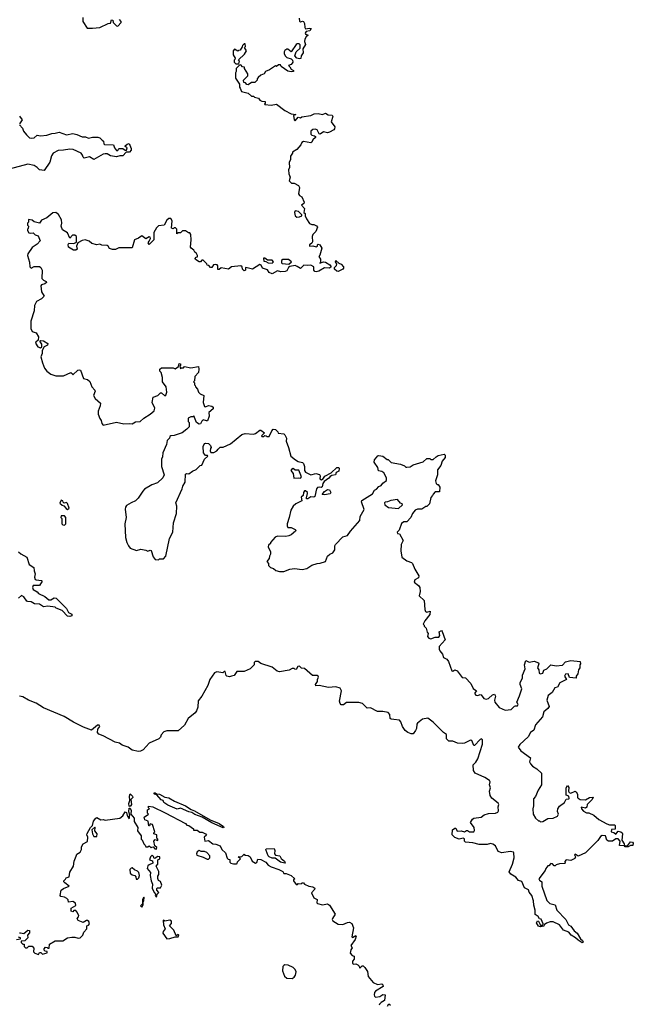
# Model space of a CAD drawing. Extents: x 2106670 to 2323771, y 35271 to 224896.
# Tile 389 of 419: x 2271396 to 2277273, y 186593 to 196023. Entities that reach past the tile are written whole.
import ezdxf

# ---------------------------------------------------------------- set-up
doc = ezdxf.new("R2010")
doc.units = 0

msp = doc.modelspace()

# ---------------------------------------------------------------- linework, layer by layer
at = {"layer": '0CON20XD'}
for points in [[(2272000, 196045), (2272000, 196005), (2272043, 195943), (2272095, 195940), (2272165, 195947.5), (2272245, 195987.5), (2272265, 195990), (2272275, 196020), (2272288.3, 196018.3), (2272290, 195995), (2272323.1, 195963.1), (2272335, 195962), (2272367.5, 195995), (2272367.5, 196005), (2272353.3, 196023.3)], [(2274074.2, 196035.8), (2274075, 196007.5), (2274085, 196002.5), (2274105, 196009.4), (2274115.4, 196005.4), (2274123.9, 195985), (2274126.8, 195946.8), (2274135, 195936), (2274172.5, 195942.5), (2274187.5, 195937.5), (2274175, 195917.5), (2274140, 195910), (2274130, 195895), (2274135, 195883.3), (2274160, 195875), (2274140, 195860), (2274126, 195835), (2274123.9, 195813.9), (2274132.5, 195785), (2274108.8, 195745), (2274111.2, 195705), (2274093.3, 195675), (2274089.3, 195650.7), (2274075, 195647.5), (2274050, 195655), (2274030, 195675), (2274043.3, 195715), (2274081.4, 195748.6), (2274082, 195782), (2274071.7, 195791.7), (2274055, 195792.5), (2274045, 195784.2), (2273996.1, 195713.9), (2273965, 195739.2), (2273955, 195740.8), (2273935, 195727.5), (2273928.2, 195715), (2273928.8, 195695), (2273942, 195672), (2273955, 195660.8), (2273995, 195648.8), (2274008.8, 195635), (2274013.3, 195615), (2274006.7, 195605), (2273995, 195593.3), (2273970, 195585), (2273985, 195572.5), (2273995, 195547.5), (2274017.5, 195535), (2274020, 195525), (2273997, 195523), (2273965, 195530), (2273900, 195575), (2273895, 195590), (2273875, 195590), (2273857, 195573), (2273845, 195580), (2273788.3, 195541.7), (2273750, 195525), (2273736.7, 195503.3), (2273705, 195490), (2273681.7, 195468.3), (2273670, 195455), (2273670, 195445), (2273648.3, 195421.7), (2273615, 195420), (2273585, 195400), (2273571.7, 195401.7), (2273558.3, 195418.3), (2273541.7, 195421.7), (2273540, 195445), (2273580, 195485), (2273580, 195505), (2273550, 195555), (2273548.3, 195568.3), (2273531.7, 195571.7), (2273515, 195590), (2273501.7, 195588.3), (2273470, 195555), (2273470, 195525), (2273462.5, 195515), (2273463, 195463), (2273500, 195405), (2273500, 195375), (2273508.3, 195368.3), (2273520, 195335), (2273585, 195320), (2273615, 195290), (2273635, 195290), (2273645, 195280), (2273685, 195270), (2273695, 195252.5), (2273715, 195242.5), (2273748.3, 195238.3), (2273747.5, 195222.5), (2273740, 195215), (2273745, 195210), (2273805, 195202.5), (2273855, 195212.5), (2273935, 195152.5), (2273995, 195122.5), (2274040, 195115), (2274020, 195105), (2274024.5, 195065), (2274035, 195054.4), (2274065, 195090), (2274085, 195082.5), (2274097.5, 195092.5), (2274183.9, 195106.1), (2274217.5, 195122.5), (2274255, 195123.1), (2274295, 195114.3), (2274325, 195128.8), (2274351.2, 195111.2), (2274387.8, 195107.8), (2274394, 195094), (2274380, 195045), (2274413.8, 194995), (2274412.3, 194977.7), (2274405, 194968.8), (2274365, 194944.3), (2274345, 194940), (2274305, 194947.5), (2274275, 194927.5), (2274265, 194930), (2274245, 194969.2), (2274225.4, 194975.4), (2274205, 194972.2), (2274185.7, 194955), (2274185, 194926.7), (2274195, 194917.5), (2274221.2, 194911.2), (2274230, 194905), (2274230, 194895), (2274205, 194872.5), (2274195, 194850), (2274185, 194843.3), (2274115, 194856.7), (2274097.5, 194845), (2274087.5, 194825), (2274049.3, 194780.7), (2274010, 194755), (2274010, 194745), (2273990, 194715), (2273990, 194685), (2273977.5, 194655), (2273981.7, 194608.3), (2273970, 194585), (2273972.5, 194545), (2273987.5, 194515), (2273978.3, 194478.3), (2273998.3, 194458.3), (2274025, 194457.5), (2274067.5, 194435), (2274077.5, 194415), (2274068, 194355), (2274075, 194340), (2274097.5, 194325), (2274120, 194275), (2274116.4, 194263.6), (2274096.7, 194245), (2274122.5, 194215), (2274117, 194177), (2274130, 194165), (2274130, 194145), (2274142.5, 194115), (2274172.1, 194072.1), (2274195, 194061.2), (2274215, 194062.5), (2274239.3, 194049.3), (2274247.5, 194035), (2274233.8, 193995), (2274203.1, 193965), (2274198.1, 193945), (2274200, 193895), (2274195, 193883.3), (2274171.2, 193865), (2274172.5, 193855), (2274205, 193856.7), (2274235, 193847.5), (2274247.5, 193852.5), (2274247.5, 193865), (2274255, 193872.5), (2274272.5, 193865), (2274290, 193835), (2274271.7, 193768.3), (2274260, 193755), (2274278.3, 193728.3), (2274278.3, 193701.7), (2274271.7, 193691.7), (2274305, 193703.8), (2274325, 193700), (2274367.5, 193675), (2274380, 193655), (2274365, 193643.3), (2274314.2, 193645.8), (2274260, 193615), (2274235, 193609.2), (2274222.2, 193612.2), (2274215, 193622.5), (2274214, 193655), (2274185, 193672), (2274155, 193668), (2274117.5, 193672.5), (2274085, 193640), (2274055, 193658.8), (2274035, 193668.8), (2273985, 193660), (2273971.5, 193648.5), (2273955, 193617.5), (2273939.6, 193610.5), (2273897, 193607), (2273865, 193616.2), (2273815, 193590), (2273785, 193602.5), (2273768.3, 193628.3), (2273721.9, 193641.9), (2273710.3, 193670.3), (2273695, 193678.6), (2273627.5, 193632.5), (2273562, 193648), (2273557.5, 193645), (2273560, 193625), (2273545, 193618.8), (2273530, 193635), (2273527.5, 193655), (2273515, 193666.2), (2273425, 193656.7), (2273395, 193632.5), (2273325, 193646.7), (2273308.3, 193631.7), (2273295, 193630), (2273293.3, 193665), (2273286.7, 193675), (2273275, 193678), (2273254, 193676), (2273235, 193650), (2273225, 193650), (2273208.3, 193668.3), (2273191.7, 193671.7), (2273190, 193685), (2273155, 193720), (2273141.7, 193718.3), (2273127, 193703), (2273115, 193702.5), (2273080, 193725), (2273077.5, 193735), (2273085, 193747.5), (2273098.3, 193751.7), (2273100, 193765), (2273090, 193785), (2273072.5, 193795), (2273063.3, 193815), (2273037.5, 193835), (2273033.3, 193845), (2273040, 193915), (2273037, 193967), (2273025, 193980), (2273011.7, 193981.7), (2272985, 194000), (2272955, 194000), (2272935, 193980), (2272915, 193980), (2272901.7, 193971.7), (2272900, 194015), (2272888.3, 194028.3), (2272875, 194030), (2272865, 194020), (2272850, 194025), (2272856.7, 194095), (2272845, 194120), (2272825, 194117.5), (2272805, 194102.5), (2272780, 194055), (2272725, 194050), (2272705, 194030), (2272680, 193985), (2272682.5, 193915), (2272635, 193870), (2272627.5, 193885), (2272635, 193900), (2272648.3, 193928.3), (2272645, 193940), (2272635, 193942.5), (2272605, 193923.8), (2272565, 193952.5), (2272535, 193928.8), (2272495.6, 193914.4), (2272475, 193836.7), (2272345, 193836.7), (2272315, 193822.5), (2272285, 193822.5), (2272255, 193830), (2272242.5, 193855), (2272235, 193858.8), (2272181.7, 193861.7), (2272163, 193873), (2272135, 193867.5), (2272088.3, 193878.3), (2272062.5, 193902.5), (2272023.9, 193913.9), (2271995, 193909.2), (2271953.9, 193886.1), (2271940, 193855), (2271945.7, 193824.3), (2271935, 193814.3), (2271912.5, 193815), (2271864.5, 193844.5), (2271860, 193870), (2271866.7, 193883.3), (2271915, 193880.6), (2271938.8, 193891.2), (2271940.8, 193945), (2271925, 193958.1), (2271902.1, 193957.9), (2271875, 193930), (2271855, 193980), (2271805, 194010), (2271793.3, 194045), (2271800, 194075), (2271795.9, 194105.9), (2271768.3, 194158.3), (2271743, 194177), (2271715, 194173.3), (2271655, 194123.8), (2271605, 194101.2), (2271585, 194073.3), (2271536, 194086), (2271515, 194103.8), (2271481.7, 194108.3), (2271480, 194085), (2271470, 194075), (2271470, 194055), (2271480, 194045), (2271477, 194023), (2271470, 194015), (2271472.5, 194005), (2271485, 193982.5), (2271495, 193977.5), (2271525, 193982.5), (2271545, 193963.3), (2271571.7, 193951.7), (2271592.5, 193905), (2271565, 193872.5), (2271515, 193842.5), (2271475, 193780), (2271472.5, 193765), (2271491.7, 193701.7), (2271492.5, 193655), (2271505, 193642.5), (2271535, 193657.5), (2271585, 193657.5), (2271598.3, 193648.3), (2271612.5, 193625), (2271607.5, 193545), (2271625, 193527.5), (2271650, 193515), (2271652.5, 193505), (2271637.7, 193492.3), (2271606, 193484), (2271600, 193475), (2271606, 193415), (2271631.2, 193375), (2271605, 193350), (2271557, 193323), (2271537.5, 193285), (2271533.3, 193235), (2271504, 193135), (2271503.3, 193065), (2271516.7, 193036.7), (2271553, 193023), (2271576.7, 192985), (2271572.5, 192955), (2271550, 192935), (2271548.8, 192925), (2271570.7, 192890.7), (2271595, 192880), (2271608.8, 192891.2), (2271608, 192915), (2271590, 192945), (2271595, 192950), (2271625, 192946.2), (2271665, 192920), (2271662.5, 192905), (2271630.7, 192889.3), (2271610, 192855), (2271612.5, 192825), (2271600, 192795), (2271613.3, 192735), (2271633.9, 192683.9), (2271657.5, 192655), (2271695, 192626.7), (2271741.7, 192611.7), (2271770.7, 192610.7)], [(2273495, 195600), (2273500, 195625), (2273491.7, 195638.3), (2273548.3, 195691.7), (2273570, 195725), (2273550, 195755), (2273560, 195765), (2273555, 195790), (2273545, 195790), (2273530, 195775), (2273528.3, 195761.7), (2273508.3, 195731.7), (2273491.7, 195728.3), (2273485, 195720), (2273455, 195740), (2273440, 195725), (2273440, 195685), (2273460, 195655), (2273458.3, 195641.7), (2273450, 195635), (2273450, 195615), (2273465, 195600), (2273495, 195600)], [(2271393.5, 195015), (2271423.6, 194983.6), (2271434.3, 194954.3), (2271460.7, 194920.7), (2271491.7, 194891.7), (2271507.7, 194887.7), (2271535, 194892), (2271563.9, 194916.1), (2271595, 194910.8), (2271655, 194916.2), (2271705, 194934.2), (2271735, 194934.4), (2271775, 194945.7), (2271845, 194918.8), (2271905, 194933.8), (2271945, 194924.3), (2271995, 194899.4), (2272025, 194899.4), (2272055, 194889.4), (2272095, 194898), (2272145, 194897.5), (2272165, 194890), (2272185, 194867.5), (2272200, 194860), (2272201.2, 194835), (2272208.3, 194828.3), (2272295.5, 194825.6), (2272304.1, 194794.1), (2272325, 194770), (2272335, 194770), (2272345, 194787.5), (2272385, 194787.5), (2272405, 194772.5), (2272418.3, 194771.7), (2272426.2, 194795), (2272407.5, 194807.5), (2272406.7, 194815), (2272425, 194831.2), (2272445, 194836.2), (2272465, 194787.5), (2272465, 194773.3), (2272447.5, 194755), (2272415, 194752.5), (2272385, 194718.8), (2272355, 194720), (2272325, 194710), (2272305, 194711.2), (2272265, 194718.8), (2272235, 194736.7), (2272215, 194738.8), (2272195, 194733.8), (2272107.5, 194682.5), (2272065, 194710.8), (2272015, 194697.5), (2272004.6, 194704.7), (2271998.1, 194725), (2271983.5, 194743.5), (2271909.5, 194779.5), (2271875, 194782.6), (2271815, 194774.7), (2271765, 194769.2), (2271715.5, 194744.5), (2271700.4, 194719.6), (2271685, 194658), (2271631.3, 194578.7), (2271586.7, 194585), (2271565, 194607.1), (2271535.4, 194625.3), (2271475, 194640.4), (2271295, 194590.5)], [(2271395, 195100), (2271420, 195065), (2271393.7, 195026.3)], [(2274050.6, 194130.6), (2274075, 194134.2), (2274097.5, 194145), (2274097.5, 194155), (2274066.4, 194186.4), (2274035, 194191.4), (2274026.9, 194175), (2274035, 194143.8), (2274050.6, 194130.6)], [(2273815, 193692), (2273828, 193705), (2273815, 193720), (2273768.8, 193718.8), (2273745, 193739.2), (2273731.7, 193738.3), (2273735, 193710), (2273755, 193707.5), (2273775, 193694.2), (2273815, 193692)], [(2273975, 193680.8), (2273998.8, 193705), (2273971.2, 193725), (2273915, 193725.7), (2273904.2, 193715.8), (2273903.9, 193693.9), (2273909.3, 193689.3), (2273975, 193680.8)], [(2274445, 193612.5), (2274433, 193613), (2274410, 193635), (2274411.7, 193648.3), (2274431.7, 193668.3), (2274432.5, 193685), (2274420, 193705), (2274425, 193716.7), (2274451.7, 193691.7), (2274475, 193680), (2274496.7, 193655), (2274497, 193643), (2274490, 193635), (2274445, 193612.5)], [(2271770.7, 192610.7), (2271815, 192613.3), (2271885, 192642.5), (2271902.5, 192632.5), (2271905, 192620), (2271953.9, 192666.1), (2271965, 192670), (2271977.5, 192665), (2272006, 192586), (2272045.6, 192575.6), (2272068.3, 192558.3), (2272087.5, 192505), (2272116.2, 192475), (2272118, 192465), (2272102.5, 192425), (2272120, 192395), (2272168.8, 192348.8), (2272168, 192325), (2272147.5, 192275), (2272147.5, 192245), (2272163, 192203), (2272177.5, 192185), (2272182.5, 192155), (2272195, 192140), (2272325, 192168.8), (2272395, 192153.3), (2272445, 192156.7), (2272475, 192152), (2272505, 192170), (2272548.8, 192175), (2272585, 192206.7), (2272646.4, 192243.6), (2272683, 192277), (2272691.7, 192301.7), (2272666.1, 192356.1), (2272675, 192406.7), (2272720, 192425), (2272745, 192450), (2272755, 192450), (2272785, 192420), (2272795, 192427.5), (2272805.8, 192455), (2272798, 192505), (2272762.5, 192555), (2272762.5, 192595), (2272750, 192645), (2272740, 192655), (2272740, 192675), (2272755, 192687.5), (2272865, 192687.5), (2272885, 192680), (2272918.3, 192701.7), (2272925, 192730), (2272937, 192727), (2272937.5, 192712.5), (2272930, 192705), (2272935, 192680), (2272941.7, 192688.3), (2272965, 192690), (2272975, 192700), (2273035, 192687.5), (2273110, 192700), (2273113.3, 192675), (2273107.5, 192645), (2273073, 192607), (2273070, 192565), (2273060, 192555), (2273070, 192545), (2273070, 192525), (2273078.3, 192518.3), (2273080, 192505), (2273100, 192485), (2273110, 192455), (2273125, 192440), (2273160, 192425), (2273153.6, 192356.4), (2273165, 192317.5), (2273175, 192313.8), (2273205, 192326.2), (2273235, 192322), (2273250.7, 192310.7), (2273250, 192295), (2273208.3, 192261.7), (2273211.2, 192225), (2273195, 192182.5), (2273185, 192180), (2273155, 192190), (2273141.3, 192178.7), (2273127.7, 192152.3), (2273115, 192147.5), (2273090, 192165), (2273065, 192230), (2273055, 192220), (2273035, 192220), (2273010, 192205), (2273010, 192175), (2273020, 192165), (2273020, 192125), (2272998.3, 192101.7), (2272953.9, 192066.1), (2272875, 192040), (2272845, 192037.5), (2272835, 192030), (2272830, 192015), (2272808.3, 191991.7), (2272802.5, 191955), (2272766.7, 191875), (2272762.5, 191835), (2272753.3, 191815), (2272753.9, 191743.9), (2272778.8, 191665), (2272768.8, 191635), (2272715, 191586.2), (2272662.3, 191567.7), (2272592.5, 191525), (2272575, 191507.5), (2272531.2, 191438.8), (2272505, 191416.2), (2272465, 191396.7), (2272420.7, 191369.3), (2272410, 191355), (2272407.5, 191335), (2272416.2, 191256.2), (2272404, 191195), (2272410, 191065), (2272422.5, 191015), (2272437.5, 190985), (2272455, 190962.5), (2272515, 190937.5), (2272555, 190952.5), (2272605, 190942.5), (2272625, 190932.5), (2272645, 190942.5), (2272655, 190940), (2272675, 190880), (2272695, 190852.5), (2272725, 190850), (2272735, 190860), (2272775, 190860), (2272797.5, 190885), (2272830, 191055), (2272863.3, 191115), (2272868.8, 191205), (2272896.7, 191295), (2272900, 191365), (2272892.5, 191395), (2272951.7, 191528.3), (2272957.5, 191555), (2272982.5, 191595), (2272985, 191670), (2272995, 191677.5), (2273017, 191673), (2273051.7, 191698.3), (2273086.1, 191713.9), (2273125, 191752.5), (2273140, 191755), (2273167.5, 191815), (2273198.3, 191841.7), (2273195, 191850), (2273175, 191850), (2273157.5, 191875), (2273153.3, 191935), (2273165, 191962.5), (2273175, 191967.5), (2273205, 191962.5), (2273222.5, 191945), (2273230, 191925), (2273223, 191917), (2273220, 191895), (2273228.3, 191878.3), (2273255, 191877.5), (2273285, 191892.5), (2273298.3, 191908.3), (2273315, 191927.5), (2273345, 191930), (2273415, 191960), (2273525, 192050), (2273555, 192060), (2273635, 192052.5), (2273655, 192060), (2273695, 192092.5), (2273705, 192092.5), (2273740, 192065), (2273711.7, 192038.3), (2273715, 192030), (2273735, 192030), (2273745, 192040), (2273758.3, 192038.3), (2273765, 192030), (2273785, 192030), (2273810, 192085), (2273825, 192100), (2273845, 192097.5), (2273870, 192075), (2273871.7, 192061.7), (2273925, 192056.7), (2273935, 192047.5), (2273952.5, 192015), (2273947.5, 191985), (2273971.2, 191925), (2273993, 191843), (2274036.4, 191806.4), (2274065, 191791.2), (2274105, 191783.3), (2274115, 191773.3), (2274124.3, 191745), (2274122.9, 191705), (2274135, 191689.1), (2274185, 191664.4), (2274234, 191676), (2274266.3, 191666.3), (2274274.2, 191655), (2274271.9, 191625), (2274285.5, 191614.4), (2274299.1, 191620.9), (2274318.1, 191651.9), (2274378.6, 191681.4), (2274435, 191733.3), (2274453, 191733), (2274457.5, 191725), (2274451.7, 191698.3), (2274427.5, 191685), (2274420, 191665), (2274385, 191658.8), (2274370.7, 191649.3), (2274357.8, 191632.2), (2274311.3, 191598.7), (2274299.5, 191580.5), (2274291.7, 191548.3), (2274285, 191543.3), (2274266.4, 191546.4), (2274247.9, 191542.1), (2274238.8, 191531.2), (2274224.3, 191455.7), (2274215, 191450.8), (2274185, 191454.2), (2274155, 191433.8), (2274143.9, 191433.9), (2274142, 191442), (2274154.2, 191484.2), (2274152.2, 191495), (2274135, 191511.9), (2274125, 191510), (2274115.6, 191495), (2274112, 191465), (2274090.7, 191449.3), (2274097.5, 191415), (2274042.5, 191385), (2274016.4, 191363.6), (2273993.8, 191325), (2273978.8, 191255), (2273957.5, 191195), (2273957.5, 191175), (2273965, 191160), (2273995, 191160), (2274035, 191140), (2274040, 191135), (2274036.7, 191125), (2273995, 191088.8), (2273975, 191080), (2273945, 191073.8), (2273865, 191077.5), (2273841.7, 191068.3), (2273800, 191015), (2273800, 191005), (2273778.3, 190991.7), (2273777.5, 190975), (2273797.5, 190925), (2273797.5, 190905), (2273787.5, 190885), (2273786.2, 190863.8), (2273762.5, 190835), (2273780, 190815), (2273780, 190795), (2273800, 190775), (2273827, 190767), (2273848.3, 190748.3), (2273885, 190737.5), (2273925, 190737.5), (2273985, 190760), (2274027, 190767), (2274103, 190757), (2274145, 190766.7), (2274195, 190800), (2274244.1, 190815.9), (2274275, 190816.2), (2274325, 190833.3), (2274344.2, 190885.8), (2274366.7, 190905), (2274395, 190916.7), (2274416.2, 190945), (2274414.2, 190985), (2274420, 190995), (2274491.1, 191068.9), (2274537.5, 191082.5), (2274563.8, 191125), (2274653.3, 191225), (2274657.5, 191265), (2274697, 191333), (2274670.8, 191405), (2274672.2, 191417.8), (2274776.8, 191483.2), (2274793.3, 191516.7), (2274812.5, 191525), (2274835, 191552), (2274858.6, 191561.5), (2274875, 191585.5), (2274909.8, 191610.2), (2274908.1, 191635), (2274885, 191683.8), (2274865.5, 191695.5), (2274832.1, 191702.1), (2274825.4, 191735.4), (2274790, 191785), (2274795, 191808.8), (2274825, 191846), (2274835, 191850), (2274875, 191842.5), (2274915, 191810), (2274925, 191810), (2274953, 191783), (2275045, 191766.7), (2275080.7, 191750.7), (2275095, 191737.5), (2275105, 191737.5), (2275135, 191740), (2275165, 191760), (2275261.7, 191788.3), (2275295, 191820), (2275325, 191820), (2275335, 191810), (2275355, 191810), (2275385, 191837.5), (2275405, 191847.5), (2275461.7, 191861.7), (2275471.7, 191851.7), (2275471.7, 191828.3), (2275442.5, 191795), (2275428.3, 191751.7), (2275398.3, 191711.7), (2275397.5, 191665), (2275380, 191605), (2275385, 191580), (2275395, 191570), (2275405, 191570), (2275420, 191545), (2275418.3, 191501.7), (2275375, 191500), (2275355, 191480), (2275350, 191465), (2275333, 191447), (2275320, 191385), (2275295, 191360), (2275285, 191360), (2275246.4, 191333.6), (2275205, 191336.2), (2275184.5, 191325.6), (2275160, 191295), (2275143.8, 191255), (2275105, 191212.5), (2275075, 191212.5), (2275051.7, 191198.3), (2275030, 191135), (2275012.5, 191115), (2275015, 191102.5), (2275035, 191100), (2275068, 191035), (2275051.5, 190995), (2275046.7, 190935), (2275057.5, 190875), (2275105, 190840), (2275147.5, 190825), (2275158.8, 190815), (2275180.4, 190760.5), (2275219.4, 190695), (2275215, 190678), (2275181.1, 190658.9), (2275175.8, 190635.8), (2275214.6, 190604.6), (2275227.5, 190585), (2275232, 190545), (2275223.6, 190503.6), (2275270, 190460), (2275276, 190375), (2275282.5, 190355), (2275295, 190350), (2275327, 190357), (2275323.8, 190325), (2275277.5, 190265), (2275260, 190235), (2275270, 190225), (2275270, 190215), (2275290, 190195), (2275298.3, 190158.3), (2275310, 190145), (2275301.2, 190115), (2275315, 190099.2), (2275335, 190093.1), (2275375, 190110), (2275410, 190110), (2275419.2, 190125), (2275415, 190160), (2275435, 190172.5), (2275443.6, 190163.6), (2275470, 190085), (2275415, 190020), (2275413.3, 189995), (2275419.3, 189979.3), (2275446.7, 189945), (2275456.7, 189915), (2275487.1, 189897.1), (2275503.3, 189875), (2275535, 189786.7), (2275545, 189784.2), (2275565, 189796.2), (2275587.5, 189787.5), (2275635, 189721.2), (2275665, 189720), (2275715.8, 189665.8), (2275738.3, 189618.3), (2275772.5, 189595), (2275754.2, 189575.8), (2275754.2, 189565), (2275764.2, 189555), (2275785, 189551.4), (2275805, 189560), (2275815, 189558.1), (2275842.1, 189522.1), (2275865, 189515.4), (2275887.9, 189522.1), (2275923.2, 189556.8), (2275945, 189563.3), (2275952.5, 189545), (2275944.2, 189505), (2275946.4, 189486.4), (2275990, 189435), (2276045, 189410), (2276105, 189417.5), (2276135, 189447.5), (2276145, 189452.5), (2276165, 189450), (2276170, 189465), (2276157.5, 189485), (2276182.9, 189547.1), (2276204.2, 189614.2), (2276189.4, 189655), (2276190, 189675), (2276213.3, 189715), (2276212.5, 189745), (2276236.9, 189805), (2276230.8, 189845), (2276245, 189886.7), (2276275, 189869.2), (2276325, 189880.8), (2276363.9, 189863.9), (2276370, 189855), (2276356.7, 189815), (2276367.5, 189795), (2276373, 189763), (2276385, 189757.5), (2276405.9, 189764.1), (2276417.5, 189792.5), (2276445.7, 189804.3), (2276485, 189844), (2276535, 189834.4), (2276595, 189840), (2276625, 189873.3), (2276675, 189886.7), (2276765, 189877.5), (2276767.5, 189855), (2276760, 189845), (2276760, 189815), (2276747.5, 189795), (2276741.7, 189758.3), (2276727.5, 189735), (2276726.7, 189715), (2276663.3, 189723.3), (2276648.3, 189758.3), (2276623.3, 189755), (2276614.1, 189734.1), (2276632.5, 189705), (2276568.9, 189671.1), (2276548.3, 189631.7), (2276523.3, 189625), (2276495, 189580), (2276459.3, 189550.7), (2276443.8, 189505), (2276468.8, 189445), (2276456.2, 189425), (2276417.5, 189395)], [(2274085, 191630.8), (2274096.5, 191645), (2274070, 191710), (2274035, 191710), (2274015, 191723.3), (2274000, 191715), (2273993.3, 191705), (2274014.2, 191675), (2274021.7, 191631.7), (2274065, 191636.2), (2274085, 191630.8)], [(2274315, 191472), (2274293.3, 191475), (2274316.2, 191505), (2274345, 191524.2), (2274365, 191518.8), (2274375.8, 191495), (2274369.4, 191480.6), (2274315, 191472)], [(2275025, 191341.2), (2275062.5, 191375), (2275060, 191385), (2275045, 191392.5), (2275015, 191426), (2274950.7, 191419.3), (2274920, 191405), (2274896.7, 191403.3), (2274890, 191395), (2274893.3, 191375), (2274930, 191350), (2275025, 191341.2)], [(2271855, 191332.5), (2271870, 191345), (2271855, 191390), (2271845, 191400), (2271821.7, 191391.7), (2271811.7, 191401.7), (2271810, 191415), (2271795, 191420), (2271781.7, 191391.7), (2271801.7, 191371.7), (2271818.3, 191368.3), (2271840, 191340), (2271855, 191332.5)], [(2271825, 191182.5), (2271837.5, 191195), (2271837.5, 191255), (2271825, 191270), (2271795, 191270), (2271790, 191255), (2271800, 191245), (2271800, 191195), (2271810, 191185), (2271825, 191182.5)], [(2271385, 190927.5), (2271406.9, 190906.9), (2271464.6, 190874.6), (2271486.7, 190805), (2271532.5, 190775), (2271533.8, 190745), (2271544, 190715), (2271539.2, 190685), (2271545, 190662.5), (2271555, 190656.7), (2271605, 190652.5), (2271610, 190645), (2271585, 190602.5), (2271525, 190603.3), (2271518, 190585), (2271526.2, 190565), (2271563.3, 190543.3), (2271576.4, 190526.4), (2271637.6, 190497.6), (2271675, 190465.7), (2271695, 190466), (2271725.8, 190484.2), (2271745, 190484), (2271843.8, 190385), (2271863.3, 190345), (2271895, 190330), (2271895.9, 190314.1), (2271875, 190306.2), (2271855, 190311.2), (2271802.5, 190365), (2271746.4, 190386.4), (2271735, 190396.2), (2271665, 190404.5), (2271625, 190399.2), (2271585, 190424.6), (2271537.7, 190427.7), (2271505, 190446.7), (2271475, 190450), (2271463.8, 190455), (2271437.5, 190495), (2271415, 190507.1), (2271385, 190482.5)], [(2276417.5, 189395), (2276403.6, 189346.4), (2276335, 189268.8), (2276322.1, 189217.9), (2276287.5, 189195), (2276266.2, 189155), (2276185, 189082.5), (2276170, 189055), (2276195, 189020), (2276287.5, 188955), (2276280, 188915), (2276290, 188895), (2276306.7, 188875), (2276347.9, 188847.9), (2276393.3, 188805), (2276393.8, 188695), (2276363.3, 188645), (2276337, 188583), (2276318.3, 188561.7), (2276316.7, 188493.3), (2276310, 188465), (2276313, 188413), (2276337, 188377), (2276365, 188350), (2276375, 188350), (2276385, 188340), (2276407, 188343), (2276455, 188372.5), (2276505, 188376.7), (2276545.9, 188394.1), (2276556.7, 188415), (2276548.3, 188438.3), (2276550, 188465), (2276565, 188490), (2276613, 188527), (2276631.7, 188558.3), (2276655, 188560), (2276657.5, 188565), (2276656.4, 188586.4), (2276630, 188595), (2276630, 188665), (2276643, 188687), (2276655, 188670), (2276653.3, 188633.3), (2276660.4, 188620.5), (2276675, 188616), (2276715, 188634), (2276725, 188628.8), (2276737.5, 188605), (2276738.8, 188575), (2276745.7, 188565.7), (2276765, 188555.7), (2276815, 188550.8), (2276855, 188574), (2276888.3, 188578.3), (2276880, 188555), (2276830, 188505), (2276828.3, 188481.7), (2276815, 188472.5), (2276775, 188480), (2276777.5, 188465), (2276795, 188442.5), (2276825, 188427.5), (2276847, 188427), (2276895, 188403.3), (2276942.7, 188362.7), (2277020.4, 188320.5), (2277045, 188313.3), (2277095, 188312.5), (2277100, 188305), (2277098.3, 188271.7), (2277065, 188267.5), (2277060, 188245), (2277087, 188237), (2277105, 188223.8), (2277127.5, 188252.5), (2277155, 188245.8), (2277166.2, 188235), (2277170, 188225), (2277162.5, 188165), (2277185, 188130), (2277190, 188110), (2277140, 188115), (2277147.5, 188155), (2277128.6, 188178.6), (2277105, 188176.2), (2277075, 188154), (2277035, 188154), (2277020, 188165), (2277007.5, 188205), (2276975, 188208.8), (2276960.3, 188199.7), (2276935, 188162.5), (2276815, 188042.5), (2276745, 188012.5), (2276715, 188030), (2276710, 188025), (2276720, 188005), (2276711.7, 187988.3), (2276675, 187968.8), (2276630, 187975), (2276618.3, 187961.7), (2276620, 187945), (2276615, 187940), (2276565, 187937.5), (2276535, 187930), (2276525, 187920), (2276515, 187920), (2276498.3, 187938.3), (2276485, 187940), (2276465, 187920), (2276455, 187920), (2276437, 187893), (2276430, 187875), (2276370, 187795), (2276375, 187783.3), (2276397.5, 187765), (2276397.5, 187725), (2276445, 187586.2), (2276475, 187558.8), (2276524, 187544), (2276542, 187495), (2276625.8, 187405.8), (2276653.6, 187353.6), (2276675, 187342.5), (2276705.8, 187295.8), (2276736.7, 187275), (2276768.8, 187218.8), (2276787.5, 187205), (2276791.7, 187188.3), (2276785, 187182.5), (2276745, 187206.7), (2276720.7, 187230.7), (2276677.5, 187255), (2276655, 187282.5), (2276603.6, 187303.6), (2276566.7, 187355), (2276505, 187384.2), (2276475.8, 187384.2), (2276441.4, 187368.6), (2276420, 187355), (2276415, 187342.5), (2276385.8, 187334.2), (2276365, 187342), (2276347, 187373), (2276355, 187392.5), (2276365, 187390), (2276385, 187350), (2276408.3, 187351.7), (2276410, 187365), (2276389.3, 187409.3), (2276375, 187410), (2276363.3, 187435), (2276333, 187453), (2276334, 187495), (2276320.9, 187540.9), (2276317.5, 187585), (2276300, 187635), (2276275.8, 187665.8), (2276268.6, 187688.6), (2276230, 187710), (2276205, 187770), (2276175, 187777.5), (2276149.3, 187809.3), (2276100.7, 187840.7), (2276083, 187863), (2276116.4, 187933.6), (2276132.5, 187995), (2276130, 188045), (2276125, 188050), (2276095, 188057.5), (2276013, 188043), (2275980, 188055), (2275955, 188110), (2275927, 188127), (2275905, 188132.5), (2275875, 188122.5), (2275797, 188123), (2275735, 188138.8), (2275666.7, 188146.7), (2275657.5, 188155), (2275655, 188177.5), (2275642.5, 188182.5), (2275605, 188174.3), (2275565, 188189.2), (2275538, 188215), (2275540, 188265), (2275565, 188280), (2275575, 188280), (2275585, 188251.2), (2275623.6, 188253.6), (2275655, 188244), (2275675, 188257.5), (2275685, 188257.5), (2275705, 188243.3), (2275745, 188246.2), (2275752.7, 188257.3), (2275750, 188285), (2275713.3, 188335), (2275732.9, 188367.1), (2275745.8, 188374.2), (2275815, 188384), (2275845, 188406.2), (2275885, 188420), (2275955, 188422.5), (2275975, 188433.3), (2275983, 188447), (2275977.5, 188485), (2275986.7, 188505), (2275979.2, 188519.2), (2275918.6, 188568.6), (2275902.7, 188592.7), (2275897.1, 188635), (2275904, 188665), (2275896.2, 188695), (2275901.2, 188725), (2275896.1, 188736.1), (2275852.5, 188765), (2275758.1, 188808.1), (2275743, 188833), (2275738.8, 188885), (2275765, 188912.5), (2275783.8, 188945), (2275827.5, 189085), (2275827.5, 189125), (2275820, 189135), (2275805, 189130), (2275753, 189073), (2275745, 189072.5), (2275728, 189118), (2275715, 189123.3), (2275655.8, 189094.2), (2275635, 189091.2), (2275590, 189095), (2275545, 189114), (2275505, 189112.5), (2275485.7, 189135), (2275485, 189177.5), (2275456.1, 189196.1), (2275357.5, 189295), (2275305, 189333.3), (2275255, 189323.3), (2275207.5, 189285), (2275200, 189275), (2275197.5, 189235), (2275187.1, 189215), (2275165.5, 189184.5), (2275145, 189182.2), (2275115, 189194.5), (2275089.5, 189215), (2275062.9, 189252.9), (2275047.9, 189297.9), (2275035, 189313.8), (2274979.7, 189320.3), (2274955, 189322.9), (2274945, 189331.2), (2274940, 189370), (2274926.1, 189386.1), (2274873.6, 189396.4), (2274824.1, 189395.9), (2274755, 189433.3), (2274725, 189430), (2274680, 189475), (2274645, 189483.3), (2274525, 189483.3), (2274498.6, 189461.4), (2274475, 189462), (2274464.6, 189474.6), (2274460, 189495), (2274480, 189595), (2274465, 189620), (2274425, 189632.5), (2274355, 189627.5), (2274265, 189646.7), (2274233.3, 189643.3), (2274228.8, 189655), (2274248.8, 189685), (2274248.8, 189705), (2274258, 189725), (2274255, 189736.7), (2274245, 189743.3), (2274201.7, 189741.7), (2274125, 189810), (2274095, 189812.5), (2274075, 189830), (2274061.7, 189828.3), (2274045, 189800), (2274031.7, 189801.7), (2274025, 189810), (2274005, 189810), (2273977, 189793), (2273885, 189776), (2273861.2, 189785), (2273815, 189822.9), (2273705.6, 189855.6), (2273680, 189875), (2273653.1, 189876.9), (2273643, 189867), (2273642.5, 189845), (2273605, 189806.2), (2273545, 189779.2), (2273475, 189780), (2273449.2, 189740.8), (2273425.9, 189734.1), (2273405, 189730), (2273380, 189735), (2273373, 189743), (2273365, 189780), (2273355, 189780), (2273341.7, 189768.3), (2273285, 189777.5), (2273263.6, 189766.4), (2273216.7, 189705), (2273196.7, 189645), (2273140, 189545), (2273105, 189500), (2273101.7, 189438.3), (2273090, 189405), (2273076.4, 189383.6), (2273010.4, 189329.5), (2272975, 189267.5), (2272915, 189213.3), (2272806.4, 189213.6), (2272776.4, 189203.6), (2272752.5, 189175), (2272745, 189150), (2272730, 189135), (2272635.9, 189094.1), (2272580, 189030), (2272553.3, 189016.7), (2272535, 189013.8), (2272475, 189026), (2272435, 189057.1), (2272377.5, 189075), (2272353, 189093), (2272310, 189105), (2272195.7, 189165.7), (2272155, 189178.8), (2272142.5, 189195), (2272143.6, 189226.4), (2272162.5, 189255), (2272157, 189267), (2272140, 189265), (2272085, 189217.5), (2272007.7, 189247.6), (2271912, 189295), (2271820.8, 189350.8), (2271625, 189433.6), (2271555, 189475.6), (2271479.2, 189505), (2271427.1, 189537.1), (2271393.8, 189543.8)], [(2272455, 188487.5), (2272445, 188490), (2272441.2, 188515), (2272450, 188545), (2272447.5, 188585), (2272455, 188607.5), (2272477.5, 188585), (2272480, 188575), (2272460, 188555), (2272467.5, 188505), (2272455, 188487.5)], [(2273345, 188283.3), (2273235, 188332.5), (2273145, 188383.8), (2273075, 188409.2), (2273045, 188430), (2273015, 188436), (2272935, 188471.2), (2272905, 188463.3), (2272815, 188499.2), (2272777.5, 188525), (2272770, 188545), (2272751.7, 188551.7), (2272709.3, 188599.3), (2272690, 188605), (2272681.7, 188618.3), (2272695, 188616.7), (2272705, 188607.5), (2272735, 188605.6), (2272787.2, 188577.2), (2272825, 188568.9), (2272877.6, 188537.6), (2272985, 188492.5), (2273037.3, 188457.3), (2273071.2, 188445), (2273220, 188360), (2273306.2, 188325), (2273346.7, 188295), (2273350, 188285), (2273345, 188283.3)], [(2271938.3, 188011.7), (2271945, 188030), (2271975, 188050), (2271987.5, 188075), (2271988.3, 188101.7), (2272005, 188130), (2272045, 188152.5), (2272050, 188195), (2272040, 188215), (2272041.2, 188228.8), (2272074, 188285), (2272094.3, 188305.7), (2272103.4, 188346.6), (2272125, 188376.7), (2272135, 188383.3), (2272175, 188360), (2272195, 188363.3), (2272215, 188356.7), (2272355, 188376.7), (2272385, 188397.5), (2272405, 188437.5), (2272418.3, 188428.3), (2272425, 188400), (2272445, 188370), (2272450, 188405), (2272440, 188435), (2272445, 188470), (2272455, 188470), (2272465, 188450), (2272460, 188415), (2272493.3, 188375), (2272492.5, 188345), (2272527.5, 188285), (2272523.3, 188255), (2272560, 188205), (2272560, 188175), (2272568.3, 188168.3), (2272585, 188130), (2272598.3, 188118.3), (2272605, 188100), (2272625, 188100), (2272635, 188110), (2272655, 188090), (2272661.7, 188098.3), (2272675, 188100), (2272691.7, 188081.7), (2272705, 188080), (2272710, 188095), (2272691.7, 188111.7), (2272680, 188155), (2272695, 188170), (2272718.3, 188161.7), (2272720, 188175), (2272710, 188185), (2272710, 188215), (2272680, 188225), (2272680, 188235), (2272690, 188245), (2272667.5, 188315), (2272645, 188320), (2272638.3, 188301.7), (2272631.7, 188301.7), (2272628.3, 188348.3), (2272595, 188360), (2272590, 188385), (2272630, 188415), (2272620, 188425), (2272620, 188455), (2272640, 188465), (2272630, 188475), (2272630, 188490), (2272672.5, 188485), (2272788.1, 188428.1), (2272983.3, 188325), (2272997, 188307), (2273017.5, 188305), (2273060, 188275), (2273061.7, 188261.7), (2273095, 188260), (2273123, 188243), (2273145, 188240), (2273176.7, 188225), (2273186.4, 188213.6), (2273162.5, 188195), (2273170, 188155), (2273205, 188162.5), (2273245, 188130), (2273275, 188127.5), (2273315, 188110), (2273332.5, 188075), (2273367.5, 188045), (2273383, 187993), (2273391.7, 187981.7), (2273408.3, 187978.3), (2273410, 187955), (2273420, 187945), (2273445, 187937.5), (2273471.7, 187938.3), (2273478.3, 187941.7), (2273481.7, 187958.3), (2273510, 187985), (2273490, 188005), (2273525, 188010), (2273545, 188030), (2273552.5, 188022.5), (2273585, 188018.8), (2273602.5, 188005), (2273623.8, 187965), (2273655, 187946), (2273668.3, 187951.7), (2273676.1, 187983.9), (2273705, 187978.6), (2273752.7, 187955), (2273777, 187927), (2273805, 187910), (2273879.2, 187885), (2273915.7, 187865), (2273927, 187847), (2273947.5, 187845), (2273995.8, 187825), (2274032.5, 187795), (2274020, 187785), (2274020, 187775), (2274045, 187740), (2274058.3, 187741.7), (2274065, 187750), (2274091.7, 187748.3), (2274103, 187757), (2274113.3, 187756.7), (2274123.3, 187743.3), (2274166.4, 187723.6), (2274205, 187717.8), (2274222.5, 187705), (2274219.1, 187690.9), (2274191.7, 187661.7), (2274213.3, 187613.3), (2274245.6, 187595.6), (2274243.3, 187565), (2274249.2, 187559.2), (2274295.9, 187544.1), (2274345, 187553.8), (2274362.5, 187542.5), (2274417.5, 187455), (2274393.3, 187415), (2274390, 187405), (2274395, 187392.5), (2274445, 187360), (2274491.7, 187358.3), (2274535, 187377.5), (2274555, 187380), (2274576.1, 187366.1), (2274592.5, 187325), (2274578.3, 187238.3), (2274585, 187233.8), (2274615, 187252.5), (2274618.8, 187245), (2274609.2, 187215), (2274567.5, 187155), (2274580, 187135), (2274567.5, 187115), (2274563, 187083), (2274581.7, 187061.7), (2274600, 187055), (2274600, 187025), (2274583, 187007), (2274583.3, 186985), (2274595, 186977.5), (2274615, 186980), (2274635, 186970), (2274648.3, 186958.3), (2274655, 186940), (2274675, 186960), (2274685, 186960), (2274702.5, 186945), (2274727, 186907), (2274735, 186860), (2274781.7, 186801.7), (2274823.6, 186783.6), (2274865, 186787.5), (2274875, 186780), (2274876.4, 186763.6), (2274805, 186720), (2274793.3, 186705), (2274790, 186685), (2274795, 186670), (2274805, 186662.5), (2274845, 186667.5), (2274873.9, 186686.1), (2274897.5, 186685), (2274891.7, 186628.3), (2274859.1, 186610.9), (2274843.3, 186595), (2274838.8, 186585)], [(2272135, 188200), (2272136.7, 188225), (2272116.7, 188255), (2272120, 188285), (2272115, 188290), (2272086.7, 188265), (2272094.1, 188224.1), (2272105, 188200), (2272135, 188200)], [(2277225, 188100), (2277195, 188100), (2277190, 188110), (2277218.3, 188111.7), (2277245, 188150), (2277265, 188146.7), (2277273.3, 188135), (2277267.5, 188115), (2277245, 188113.3), (2277225, 188100)], [(2273193, 187983), (2273205, 187983.3), (2273216.2, 187995), (2273216.2, 188015), (2273188.3, 188048.3), (2273166.4, 188056.4), (2273135, 188057.5), (2273115, 188066.7), (2273095, 188052.5), (2273088.8, 188035), (2273091.7, 188021.7), (2273155, 188003.3), (2273193, 187983)], [(2273935, 187943.8), (2273894, 187955), (2273843.8, 187993.8), (2273815, 187994), (2273786.7, 188005), (2273776.5, 188015), (2273756.2, 188065), (2273752.5, 188075), (2273757, 188083), (2273834.3, 188084.3), (2273840, 188065), (2273837.5, 188035), (2273845, 188022.5), (2273887.5, 188015), (2273900.4, 187990.5), (2273933.3, 187965), (2273940, 187945), (2273935, 187943.8)], [(2271395, 187276.2), (2271405, 187278.8), (2271435, 187270), (2271475, 187302.5), (2271489.3, 187299.3), (2271491.7, 187278.3), (2271472.5, 187255), (2271475, 187230), (2271445, 187200), (2271411.7, 187198.3), (2271410, 187185), (2271425, 187170), (2271438.3, 187168.3), (2271440, 187145), (2271453, 187133), (2271467, 187133), (2271485, 187150), (2271515, 187150), (2271531.7, 187131.7), (2271527.5, 187095), (2271541.2, 187081.2), (2271575, 187070), (2271585, 187090), (2271598.3, 187088.3), (2271615, 187072.5), (2271660, 187085), (2271658.3, 187098.3), (2271641.7, 187101.7), (2271631.7, 187111.7), (2271630, 187125), (2271645, 187140), (2271658.3, 187138.3), (2271665, 187130), (2271678.3, 187131.7), (2271681.7, 187168.3), (2271735, 187200), (2271809.3, 187200.7), (2271855, 187230), (2271895, 187237.5), (2271925, 187237.5), (2271955, 187227.5), (2271975, 187230), (2272000, 187255), (2272010, 187285), (2272040, 187315), (2272040, 187345), (2272055, 187350), (2272063.3, 187365), (2272058.8, 187385), (2272045, 187396.7), (2272035, 187396.7), (2272005, 187377.5), (2271957, 187397), (2271947.5, 187415), (2271960.7, 187429.3), (2271963.3, 187445), (2271945, 187480), (2271935, 187490), (2271915, 187490), (2271905, 187480), (2271890, 187485), (2271890, 187515), (2271935, 187540), (2271930.7, 187560.7), (2271905, 187578.8), (2271865, 187570), (2271860, 187595), (2271847.5, 187607.5), (2271825, 187618.8), (2271790, 187625), (2271782.5, 187635), (2271792.5, 187685), (2271816.4, 187703.6), (2271870, 187725), (2271830, 187755), (2271820, 187765), (2271820, 187775), (2271835, 187790), (2271840, 187805), (2271870, 187815), (2271875, 187860), (2271912.5, 187915), (2271917.5, 187965), (2271938.3, 188011.7)], [(2272705, 187620), (2272711.7, 187648.3), (2272727.5, 187665), (2272710, 187685), (2272708.3, 187701.7), (2272712.5, 187707.5), (2272745, 187710), (2272756.7, 187735), (2272745, 187770), (2272725, 187780), (2272718.3, 187798.3), (2272718.3, 187821.7), (2272730, 187835), (2272730, 187865), (2272702.5, 187915), (2272720, 187935), (2272720, 187975), (2272740, 187985), (2272740, 188005), (2272715, 188010), (2272698.3, 187991.7), (2272685, 187990), (2272678.3, 188008.3), (2272665, 188020), (2272650, 188005), (2272640, 187975), (2272668.3, 187968.3), (2272670, 187945), (2272635, 187930), (2272625, 187920), (2272617.5, 187895), (2272650, 187855), (2272647.5, 187825), (2272654.1, 187774.1), (2272667.5, 187745), (2272663.8, 187705), (2272683, 187663), (2272700, 187645), (2272692.5, 187635), (2272705, 187620)], [(2272525, 187790), (2272537, 187803), (2272542.5, 187825), (2272536.7, 187855), (2272525, 187867.5), (2272495, 187880), (2272475, 187900), (2272465, 187897.5), (2272452.5, 187885), (2272455, 187850), (2272473, 187833), (2272500, 187825), (2272510, 187815), (2272511.7, 187791.7), (2272525, 187790)], [(2272565, 187522.5), (2272580, 187545), (2272580, 187575), (2272586.4, 187583.6), (2272590, 187615), (2272585, 187620), (2272573.9, 187596.1), (2272572.5, 187555), (2272554.2, 187535), (2272565, 187522.5)], [(2272805, 187220), (2272835, 187223.3), (2272885, 187240), (2272915, 187240), (2272920, 187255), (2272915, 187260), (2272895, 187250), (2272873, 187303), (2272830, 187345), (2272851.7, 187368.3), (2272850, 187390), (2272835, 187397.5), (2272785, 187390), (2272775, 187400), (2272770, 187395), (2272773.3, 187355), (2272790, 187315), (2272770, 187290), (2272765.7, 187275), (2272805, 187220)], [(2271365, 187212.5), (2271405, 187220), (2271405, 187230), (2271385, 187237.5)], [(2274005, 186839.2), (2274025, 186853.8), (2274037.3, 186872.7), (2274042.9, 186905), (2274035.5, 186925.6), (2274014.2, 186944.2), (2273967.3, 186967.3), (2273935, 186970.8), (2273925, 186966), (2273915.6, 186954.4), (2273912.9, 186915), (2273931.3, 186861.3), (2273954.3, 186844.3), (2274005, 186839.2)], [(2274920, 186575), (2274932.5, 186597.5), (2274948.8, 186585)]]:
    msp.add_lwpolyline(points, dxfattribs=at)

doc.saveas('drawing.dxf')
